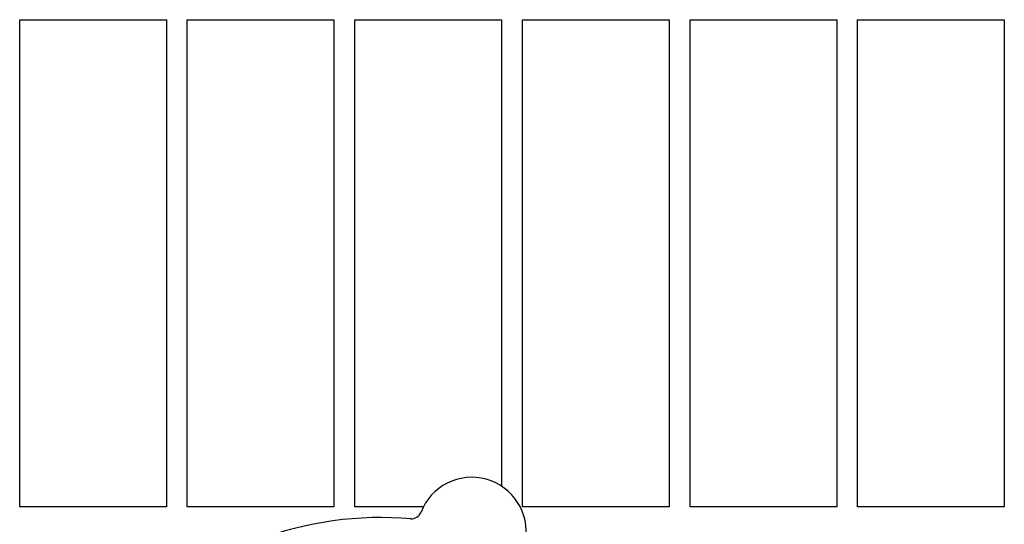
# Model space of a CAD drawing. Header units: inches. Extents: x 5 to 1128, y -85 to 748.
# Tile 657 of 689: x 784.67 to 790.55, y 572.72 to 575.73. Entities that reach past the tile are written whole.
import ezdxf

# ---------------------------------------------------------------- set-up
doc = ezdxf.new("R2010")
doc.units = ezdxf.units.IN
doc.header["$LTSCALE"] = 32
doc.header["$MEASUREMENT"] = 0
doc.layers.add('Visible (ANSI)', color=7, linetype='Continuous', lineweight=30)

msp = doc.modelspace()

# ---------------------------------------------------------------- linework, layer by layer
at = {"layer": 'Visible (ANSI)'}
for p, q in [((784.67313, 572.82853), (784.67313, 575.73478)), ((784.67313, 575.73478), (785.54813, 575.73478)), ((785.54813, 575.73478), (785.54813, 572.82853)), ((785.67313, 572.82853), (785.67313, 575.73478)), ((785.67313, 575.73478), (786.54813, 575.73478)), ((786.54813, 575.73478), (786.54813, 572.82853)), ((786.67313, 572.82853), (786.67313, 575.73478)), ((786.67313, 575.73478), (787.54813, 575.73478)), ((787.54813, 575.73478), (787.54813, 572.95191)), ((787.67313, 572.82853), (787.67313, 575.73478)), ((787.67313, 575.73478), (788.54813, 575.73478)), ((788.54813, 575.73478), (788.54813, 572.82853)), ((788.67313, 572.82853), (788.67313, 575.73478)), ((788.67313, 575.73478), (789.54813, 575.73478)), ((789.54813, 575.73478), (789.54813, 572.82853)), ((789.67313, 572.82853), (789.67313, 575.73478)), ((789.67313, 575.73478), (790.54813, 575.73478)), ((790.54813, 575.73478), (790.54813, 572.82853)), ((785.54813, 572.82853), (784.67313, 572.82853)), ((786.54813, 572.82853), (785.67313, 572.82853)), ((787.08191, 572.82853), (786.67313, 572.82853)), ((788.54813, 572.82853), (787.67313, 572.82853)), ((789.54813, 572.82853), (788.67313, 572.82853)), ((790.54813, 572.82853), (789.67313, 572.82853))]:
    msp.add_line(p, q, dxfattribs=at)
for centre, radius, start, end in [((787.37076, 572.67958), 0.325, 350.661127, 158.822474), ((786.82798, 570.68978), 2.075, 84.999652, 136.483949), ((787.00943, 572.81956), 0.0625, 265.130197, 338.822474)]:
    msp.add_arc(centre, radius, start, end, dxfattribs=at)

doc.saveas('drawing.dxf')
